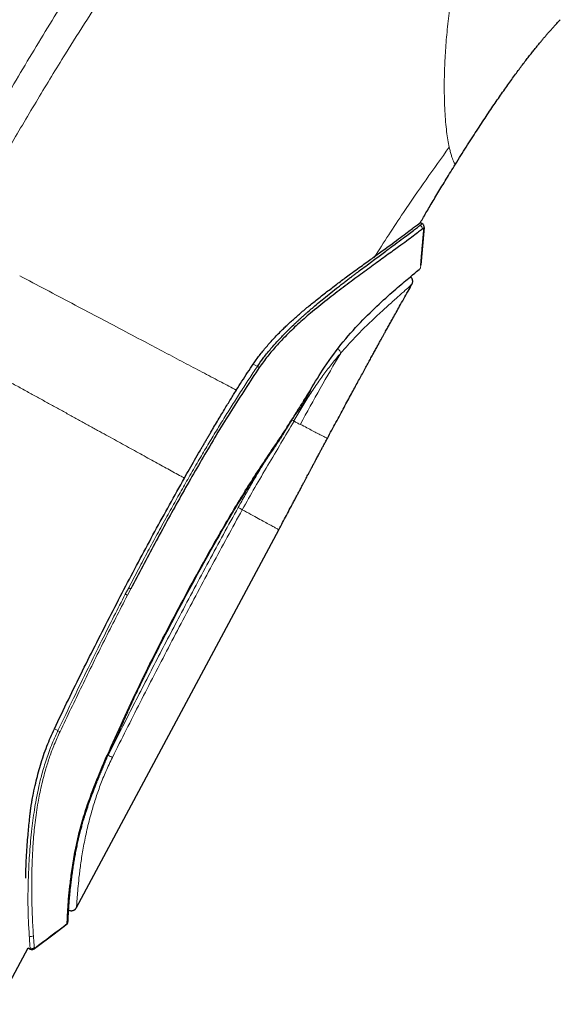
# Model space of a CAD drawing. Header units: millimetres. Extents: x 8 to 1023, y 12 to 832.
# Tile 617 of 656: x 898 to 926, y 684 to 735. Entities that reach past the tile are written whole.
import ezdxf

# ---------------------------------------------------------------- set-up
doc = ezdxf.new("R2010")
doc.units = ezdxf.units.MM

msp = doc.modelspace()

# ---------------------------------------------------------------- linework, layer by layer
at = {"color": 7, "linetype": 'Continuous', "lineweight": 30}
for p, q in [((918.77, 724.239), (918.674, 724.292)), ((918.873, 724.046), (918.703, 722.137)), ((918.797, 724.219), (918.773, 724.237)), ((901.162, 689.397), (911.466, 708.649)), ((900.758, 689.272), (900.776, 689.264)), ((900.689, 688.574), (900.696, 688.586)), ((900.689, 688.574), (900.696, 688.586)), ((900.7, 688.575), (900.689, 688.564)), ((898.701, 687.343), (898.8, 687.288)), ((899.017, 687.308), (899.017, 687.304))]:
    msp.add_line(p, q, dxfattribs=at)
at = {"color": 8, "linetype": 'Continuous', "lineweight": 0}
for p, q in [((918.688, 721.969), (918.668, 721.951)), ((918.703, 722.137), (918.688, 721.969)), ((910.164, 717.086), (910.375, 716.969)), ((912.883, 715.467), (913.077, 715.778)), ((912.953, 715.375), (912.238, 714.186)), ((903.647, 705.362), (903.818, 705.688)), ((903.923, 705.634), (903.753, 705.307)), ((900.034, 698.511), (900.214, 698.411)), ((902.771, 697.15), (902.761, 697.155)), ((899.017, 687.304), (899.017, 687.308))]:
    msp.add_line(p, q, dxfattribs=at)
at = {"color": 7, "linetype": 'Continuous', "lineweight": 30, "flags": 128}
for points in [[(899.017, 687.307), (900.029, 688.069), (900.693, 688.57)], [(900.689, 688.564), (900.48, 688.407), (900.271, 688.249), (900.062, 688.092), (899.853, 687.934), (899.644, 687.777), (899.435, 687.619), (899.226, 687.461), (899.017, 687.304)], [(871.553, 636.621), (885.042, 661.823), (898.701, 687.343)]]:
    msp.add_lwpolyline(points, dxfattribs=at)
at = {"color": 8, "linetype": 'Continuous', "lineweight": 0}
for centre, radius, start, end in [((918.573, 723.978), 0.202, 355.3646, 60.6294), ((908.571, 714.267), 3.249, 54.2752, 56.2687), ((912.84, 715.367), 0.109, 44.0847, 66.8267), ((912.251, 714.443), 1.167, 53.0512, 56.0878), ((901.593, 701.287), 3.19, 244.3891, 246.4969), ((902.772, 697.27), 0.128, 243.5254, 262.5263), ((904.032, 699.635), 2.786, 243.0973, 248.057), ((898.846, 688.137), 0.212, 244.84, 303.8813), ((898.892, 687.52), 0.201, 241.4533, 306.7501)]:
    msp.add_arc(centre, radius, start, end, dxfattribs=at)
for points, knots in [([(889.133, 720.917), (889.252, 721.133), (889.486, 721.559), (889.83, 722.185), (890.163, 722.788), (890.483, 723.368), (890.792, 723.924), (891.088, 724.458), (891.371, 724.968), (891.633, 725.437), (891.873, 725.866), (892.092, 726.258), (892.302, 726.632), (892.458, 726.908), (892.562, 727.093), (892.618, 727.193), (892.674, 727.291), (892.73, 727.39), (892.794, 727.504), (892.964, 727.803), (893.324, 728.436), (893.867, 729.384), (894.493, 730.465), (895.044, 731.405), (895.519, 732.21), (895.824, 732.72), (896.028, 733.06), (896.132, 733.234), (896.237, 733.407), (896.341, 733.58), (896.445, 733.751), (896.729, 734.219), (897.193, 734.978), (897.84, 736.019), (898.488, 737.044), (899.135, 738.052), (899.782, 739.043), (900.429, 740.018), (901.081, 740.984), (901.738, 741.942), (902.4, 742.889), (902.916, 743.614), (903.285, 744.126), (903.507, 744.433), (903.729, 744.738), (903.951, 745.04), (904.173, 745.34), (904.395, 745.638), (904.737, 746.097), (905.201, 746.71), (905.786, 747.47), (906.37, 748.214), (906.952, 748.943), (907.532, 749.657), (908.11, 750.355), (908.687, 751.036), (909.238, 751.676), (909.765, 752.274), (910.266, 752.835), (910.766, 753.382), (911.243, 753.895), (911.699, 754.376), (912.021, 754.709), (912.23, 754.923), (912.327, 755.022), (912.424, 755.121), (912.52, 755.219), (912.617, 755.316), (912.714, 755.413), (912.91, 755.609), (913.209, 755.904), (913.613, 756.296), (914.026, 756.689), (914.45, 757.084), (914.898, 757.494), (915.371, 757.919), (915.849, 758.338), (916.231, 758.666), (916.453, 758.854), (916.533, 758.921), (916.553, 758.937), (916.573, 758.954), (916.592, 758.971), (916.612, 758.987), (916.632, 759.004), (916.652, 759.021), (916.688, 759.051), (916.745, 759.098), (916.827, 759.167), (916.923, 759.246), (917.032, 759.336), (917.155, 759.437), (917.291, 759.548), (917.441, 759.669), (917.591, 759.791), (917.74, 759.91), (917.885, 760.027), (918.039, 760.15), (918.201, 760.279), (918.372, 760.414), (918.536, 760.543), (918.69, 760.664), (918.876, 760.809), (919.1, 760.984), (919.361, 761.187), (919.609, 761.379), (919.844, 761.561), (920.066, 761.733), (920.275, 761.895), (920.411, 762.001), (920.476, 762.052)], [0, 0, 0, 0, 0.012293, 0.024152, 0.035577, 0.046567, 0.057124, 0.067246, 0.076934, 0.086188, 0.093972, 0.10142, 0.108532, 0.115308, 0.117232, 0.119127, 0.120993, 0.122831, 0.124827, 0.12749, 0.139967, 0.161146, 0.181943, 0.202364, 0.215638, 0.228752, 0.23216, 0.235558, 0.238944, 0.24232, 0.245685, 0.249039, 0.269864, 0.290528, 0.311037, 0.331399, 0.35162, 0.371706, 0.391665, 0.412032, 0.432281, 0.452419, 0.459177, 0.465923, 0.472659, 0.479384, 0.486099, 0.492803, 0.499498, 0.517208, 0.534864, 0.552474, 0.570043, 0.587578, 0.605086, 0.622572, 0.640045, 0.655415, 0.670783, 0.686154, 0.701532, 0.715074, 0.728627, 0.731672, 0.734717, 0.737763, 0.74081, 0.743858, 0.746907, 0.749957, 0.762447, 0.775324, 0.788585, 0.802232, 0.816261, 0.832135, 0.848467, 0.863216, 0.869817, 0.870469, 0.871122, 0.871775, 0.872429, 0.873083, 0.873738, 0.874394, 0.875051, 0.877331, 0.880061, 0.88324, 0.886867, 0.890941, 0.895461, 0.900425, 0.905833, 0.910391, 0.915222, 0.920323, 0.925694, 0.931333, 0.937241, 0.942003, 0.946586, 0.955592, 0.964136, 0.972219, 0.979844, 0.987015, 0.993732, 1, 1, 1, 1]), ([(891.388, 719.677), (891.983, 720.758), (893.164, 722.905), (894.944, 726.099), (896.727, 729.242), (898.533, 732.327), (900.37, 735.341), (902.237, 738.268), (904.13, 741.091), (906.043, 743.786), (907.963, 746.334), (909.88, 748.708), (911.781, 750.888), (913.657, 752.859), (915.504, 754.626), (917.336, 756.217), (919.179, 757.688), (920.459, 758.688), (921.11, 759.196)], [0, 0, 0, 0, 0.064247, 0.12759, 0.19034, 0.252735, 0.314923, 0.376904, 0.438716, 0.500386, 0.561877, 0.623206, 0.684466, 0.745813, 0.807529, 0.87001, 0.933882, 1, 1, 1, 1]), ([(894.999, 723.306), (895.466, 724.141), (896.389, 725.789), (897.785, 728.218), (899.18, 730.582), (900.489, 732.726), (901.711, 734.667), (902.849, 736.421), (904.009, 738.154), (905.159, 739.815), (906.302, 741.41), (907.437, 742.94), (908.598, 744.448), (909.783, 745.925), (910.987, 747.359), (912.203, 748.737), (913.423, 750.046), (914.641, 751.272), (915.851, 752.421), (916.646, 753.116), (917.043, 753.464)], [0, 0, 0, 0, 0.06895, 0.136199, 0.202345, 0.26796, 0.31941, 0.370977, 0.42292, 0.475574, 0.524351, 0.574114, 0.624858, 0.676599, 0.729267, 0.782654, 0.836558, 0.890825, 0.945348, 1, 1, 1, 1]), ([(924.777, 747.656), (924.497, 747.239), (923.936, 746.404), (923.179, 745.053), (922.488, 743.627), (921.875, 742.13), (921.341, 740.575), (920.89, 738.978), (920.559, 737.519), (920.322, 736.222), (920.155, 735.098), (920.03, 733.996), (919.945, 732.928), (919.903, 732.005), (919.892, 731.224), (919.9, 730.573), (919.925, 729.969), (919.964, 729.417), (920.016, 728.923), (920.078, 728.486), (920.125, 728.253), (920.149, 728.136)], [0, 0, 0, 0, 0.0712622, 0.1425537, 0.213883, 0.2852958, 0.356591, 0.4278242, 0.4992264, 0.5492327, 0.5991962, 0.6490937, 0.698941, 0.7488003, 0.7844445, 0.8201242, 0.8558525, 0.8915773, 0.9272473, 0.9631016, 1, 1, 1, 1]), ([(916.331, 722.523), (916.82, 723.289), (918.039, 725.194), (919.359, 727.032), (920.148, 728.132)], [0, 0, 0, 0, 0.401515, 1, 1, 1, 1]), ([(920.149, 728.136), (920.167, 728.059), (920.203, 727.902), (920.258, 727.71), (920.312, 727.546), (920.362, 727.419), (920.401, 727.341), (920.428, 727.302), (920.445, 727.283), (920.458, 727.273), (920.464, 727.268), (920.466, 727.267), (920.466, 727.267), (920.466, 727.267)], [0, 0, 0, 0, 0.121852, 0.248465, 0.377113, 0.504546, 0.627536, 0.703969, 0.775454, 0.840367, 0.897954, 0.950289, 1, 1, 1, 1]), ([(918.672, 724.154), (918.684, 724.164), (918.707, 724.183), (918.734, 724.205), (918.749, 724.219), (918.756, 724.226), (918.76, 724.229), (918.763, 724.232), (918.766, 724.234), (918.768, 724.236), (918.769, 724.237), (918.77, 724.238), (918.77, 724.238), (918.77, 724.239)], [0, 0, 0, 0, 0.184354, 0.371451, 0.558941, 0.613233, 0.667763, 0.722532, 0.777541, 0.832789, 0.888278, 0.944008, 1, 1, 1, 1]), ([(918.873, 724.046), (918.872, 724.045), (918.87, 724.042), (918.851, 724.026), (918.821, 724), (918.79, 723.975), (918.775, 723.962)], [0, 0, 0, 0, 0.250036, 0.499793, 0.749652, 1, 1, 1, 1]), ([(898.266, 721.582), (898.71, 721.348), (899.599, 720.879), (900.923, 720.18), (902.234, 719.489), (903.522, 718.808), (904.709, 718.182), (905.79, 717.612), (906.763, 717.098), (907.686, 716.611), (908.542, 716.159), (909.052, 715.89), (909.301, 715.759)], [0, 0, 0, 0, 0.1095588, 0.2190922, 0.3286306, 0.4381771, 0.5476848, 0.6389785, 0.730252, 0.8215192, 0.9127994, 1, 1, 1, 1]), ([(918.25, 721.152), (918.25, 721.152), (918.273, 721.172), (918.191, 721.099), (918, 720.927), (917.667, 720.629), (917.22, 720.228), (916.665, 719.729), (916.031, 719.135), (915.342, 718.453), (914.862, 717.918), (914.622, 717.651)], [0, 0, 0, 0, 0.000291, 0.125164, 0.250596, 0.376136, 0.501215, 0.626007, 0.750921, 0.875635, 1, 1, 1, 1]), ([(914.462, 717.879), (914.482, 717.86), (914.523, 717.821), (914.573, 717.759), (914.608, 717.698), (914.617, 717.665), (914.621, 717.649)], [0, 0, 0, 0, 0.244883, 0.499997, 0.755113, 1, 1, 1, 1]), ([(912.565, 714.024), (912.899, 714.633), (913.568, 715.851), (914.27, 717.049), (914.622, 717.648)], [0, 0, 0, 0, 0.500133, 1, 1, 1, 1]), ([(914.626, 717.642), (914.552, 717.557), (914.405, 717.387), (914.186, 717.121), (913.971, 716.85), (913.758, 716.571), (913.549, 716.284), (913.345, 715.989), (913.145, 715.687), (913.017, 715.479), (912.953, 715.375)], [0, 0, 0, 0, 0.126161, 0.251488, 0.376205, 0.500559, 0.624817, 0.749268, 0.874221, 1, 1, 1, 1]), ([(906.657, 711.278), (906.603, 711.308), (906.443, 711.396), (906.163, 711.55), (905.816, 711.741), (905.457, 711.938), (905.087, 712.142), (904.707, 712.351), (904.316, 712.566), (903.916, 712.786), (903.508, 713.01), (903.092, 713.239), (902.669, 713.472), (902.222, 713.718), (901.751, 713.977), (901.256, 714.249), (900.756, 714.524), (900.251, 714.802), (899.743, 715.081), (899.231, 715.363), (898.7, 715.655), (898.149, 715.958), (897.579, 716.272), (897.006, 716.586), (896.433, 716.902), (896.049, 717.113), (895.858, 717.218)], [0, 0, 0, 0, 0.019607, 0.058505, 0.097407, 0.136334, 0.175302, 0.214323, 0.253406, 0.292552, 0.331763, 0.371033, 0.410358, 0.449725, 0.493852, 0.537997, 0.582134, 0.626235, 0.670272, 0.714244, 0.758184, 0.806508, 0.854844, 0.903204, 0.951591, 1, 1, 1, 1]), ([(903.818, 705.688), (903.902, 705.849), (904.068, 706.166), (904.317, 706.637), (904.561, 707.096), (904.8, 707.545), (905.035, 707.982), (905.272, 708.421), (905.516, 708.868), (905.758, 709.309), (905.993, 709.734), (906.218, 710.137), (906.441, 710.533), (906.662, 710.923), (906.887, 711.318), (907.12, 711.723), (907.425, 712.246), (907.795, 712.874), (908.228, 713.596), (908.66, 714.302), (909.091, 714.992), (909.519, 715.666), (909.946, 716.324), (910.233, 716.755), (910.375, 716.969)], [0, 0, 0, 0, 0.041628, 0.082357, 0.122187, 0.161118, 0.199151, 0.236286, 0.275594, 0.316086, 0.351912, 0.387233, 0.422049, 0.456361, 0.490169, 0.526503, 0.563735, 0.629355, 0.693869, 0.757281, 0.819595, 0.880816, 0.940949, 1, 1, 1, 1]), ([(902.716, 697.155), (903.25, 698.345), (904.319, 700.723), (906.102, 704.208), (907.708, 707.182), (909.132, 709.644), (910.35, 711.606), (911.656, 713.511), (912.474, 714.815), (912.883, 715.467)], [0, 0, 0, 0, 0.186632, 0.37308, 0.55964, 0.669686, 0.779689, 0.889854, 1, 1, 1, 1]), ([(912.241, 714.185), (912.02, 713.808), (911.58, 713.054), (910.909, 711.93), (910.245, 710.806), (909.82, 710.047), (909.607, 709.668)], [0, 0, 0, 0, 0.250753, 0.501087, 0.750866, 1, 1, 1, 1]), ([(912.138, 714.245), (912.143, 714.242), (912.167, 714.226), (912.202, 714.203), (912.224, 714.188), (912.235, 714.18)], [0, 0, 0, 0, 0.115045, 0.564554, 1, 1, 1, 1]), ([(912.235, 714.18), (912.29, 714.149), (912.399, 714.086), (912.504, 714.037), (912.556, 714.013)], [0, 0, 0, 0, 0.49984, 1, 1, 1, 1]), ([(913.94, 713.299), (913.936, 713.301), (913.929, 713.305), (913.869, 713.335), (913.77, 713.386), (913.626, 713.46), (913.437, 713.558), (913.198, 713.684), (912.912, 713.837), (912.679, 713.96), (912.563, 714.022)], [0, 0, 0, 0, 0.123572, 0.247423, 0.371621, 0.496333, 0.621734, 0.747598, 0.873726, 1, 1, 1, 1]), ([(909.4, 709.785), (909.518, 709.999), (909.756, 710.426), (910.122, 711.061), (910.408, 711.549), (910.572, 711.826), (910.612, 711.892)], [0, 0, 0, 0, 0.301551, 0.603122, 0.9047, 1, 1, 1, 1]), ([(902.771, 697.15), (902.972, 697.55), (903.372, 698.348), (903.976, 699.54), (904.583, 700.726), (905.191, 701.906), (905.804, 703.083), (906.458, 704.329), (907.156, 705.646), (907.898, 707.03), (908.645, 708.411), (909.148, 709.328), (909.4, 709.785)], [0, 0, 0, 0, 0.094107, 0.187858, 0.281253, 0.374294, 0.466982, 0.560167, 0.670145, 0.78012, 0.890253, 1, 1, 1, 1]), ([(909.4, 709.785), (909.421, 709.774), (909.464, 709.75), (909.523, 709.717), (909.573, 709.688), (909.596, 709.674), (909.607, 709.668)], [0, 0, 0, 0, 0.246111, 0.5, 0.753889, 1, 1, 1, 1]), ([(909.607, 709.668), (909.351, 709.201), (908.839, 708.268), (908.079, 706.864), (907.325, 705.457), (906.578, 704.046), (905.842, 702.641), (905.116, 701.242), (904.401, 699.848), (903.692, 698.451), (903.224, 697.517), (902.991, 697.05)], [0, 0, 0, 0, 0.112048, 0.224059, 0.336043, 0.448011, 0.559975, 0.669946, 0.779934, 0.889948, 1, 1, 1, 1]), ([(911.466, 708.649), (911.461, 708.652), (911.45, 708.658), (911.359, 708.708), (911.215, 708.787), (911.011, 708.899), (910.749, 709.042), (910.429, 709.217), (910.054, 709.423), (909.756, 709.586), (909.607, 709.668)], [0, 0, 0, 0, 0.124043, 0.2487554, 0.3736485, 0.4986831, 0.6238321, 0.7490866, 0.8744612, 1, 1, 1, 1]), ([(900.214, 698.411), (900.479, 698.964), (900.988, 700.027), (901.729, 701.551), (902.416, 702.942), (903.046, 704.198), (903.454, 704.988), (903.647, 705.362)], [0, 0, 0, 0, 0.237451, 0.456169, 0.65616, 0.837433, 1, 1, 1, 1]), ([(903.753, 705.307), (903.359, 704.541), (902.573, 703.009), (901.437, 700.69), (900.693, 699.138), (900.321, 698.362)], [0, 0, 0, 0, 0.333353, 0.666537, 1, 1, 1, 1]), ([(898.755, 687.945), (898.749, 688.052), (898.735, 688.282), (898.707, 688.748), (898.688, 689.352), (898.685, 690.123), (898.711, 691.076), (898.767, 692.187), (898.869, 693.356), (899.024, 694.462), (899.193, 695.368), (899.376, 696.149), (899.592, 696.873), (899.867, 697.646), (900.1, 698.16), (900.214, 698.411)], [0, 0, 0, 0, 0.060543, 0.130132, 0.208856, 0.296772, 0.393923, 0.500337, 0.604102, 0.694144, 0.770521, 0.818896, 0.876833, 0.939723, 1, 1, 1, 1]), ([(900.321, 698.362), (900.221, 698.146), (900.025, 697.722), (899.79, 697.085), (899.568, 696.376), (899.365, 695.603), (899.178, 694.684), (899.042, 693.73), (898.954, 692.753), (898.901, 691.839), (898.878, 690.989), (898.876, 690.212), (898.89, 689.511), (898.912, 688.899), (898.938, 688.369), (898.955, 688.096), (898.964, 687.961)], [0, 0, 0, 0, 0.052181, 0.102518, 0.150119, 0.218449, 0.283976, 0.368325, 0.450523, 0.53137, 0.611108, 0.689938, 0.768104, 0.845884, 0.923255, 1, 1, 1, 1]), ([(902.991, 697.05), (902.877, 696.814), (902.651, 696.343), (902.366, 695.629), (902.12, 694.926), (901.889, 694.161), (901.684, 693.348), (901.514, 692.514), (901.389, 691.747), (901.3, 691.063), (901.24, 690.478), (901.205, 690.045), (901.183, 689.742), (901.17, 689.546), (901.163, 689.421), (901.163, 689.405), (901.162, 689.397)], [0, 0, 0, 0, 0.062629, 0.124654, 0.186427, 0.248198, 0.330806, 0.413907, 0.497573, 0.581364, 0.664998, 0.748784, 0.811824, 0.874857, 0.937792, 1, 1, 1, 1]), ([(898.796, 687.343), (898.795, 687.357), (898.793, 687.384), (898.788, 687.442), (898.783, 687.513), (898.776, 687.598), (898.769, 687.698), (898.762, 687.812), (898.758, 687.9), (898.755, 687.945)], [0, 0, 0, 0, 0.135221, 0.272899, 0.413091, 0.555847, 0.70122, 0.849256, 1, 1, 1, 1]), ([(898.964, 687.961), (898.967, 687.911), (898.974, 687.813), (898.984, 687.686), (898.993, 687.576), (899.001, 687.484), (899.008, 687.409), (899.011, 687.376), (899.013, 687.359)], [0, 0, 0, 0, 0.168811, 0.336815, 0.503965, 0.670222, 0.835568, 1, 1, 1, 1]), ([(898.8, 687.288), (898.8, 687.29), (898.8, 687.292), (898.799, 687.31), (898.797, 687.332), (898.796, 687.343)], [0, 0, 0, 0, 0.33482, 0.668106, 1, 1, 1, 1]), ([(899.013, 687.359), (899.014, 687.348), (899.015, 687.326), (899.017, 687.31), (899.017, 687.308), (899.017, 687.308)], [0, 0, 0, 0, 0.42848, 0.856605, 1, 1, 1, 1])]:
    msp.add_open_spline(points, degree=3, knots=knots, dxfattribs=at)
at = {"color": 7, "linetype": 'Continuous', "lineweight": 30}
for points, knots in [([(909.428, 754.731), (909.396, 754.687), (909.026, 754.194), (908.329, 753.243), (907.338, 751.878), (906.339, 750.477), (905.331, 749.039), (904.315, 747.565), (903.311, 746.082), (902.319, 744.591), (901.338, 743.092), (900.311, 741.496), (899.241, 739.8), (898.13, 738.004), (897.034, 736.199), (895.947, 734.371), (894.867, 732.522), (893.793, 730.654), (892.729, 728.779), (891.674, 726.899), (890.626, 725.016), (889.583, 723.129), (888.891, 721.87), (888.544, 721.241)], [0, 0, 0, 0, 0.004134, 0.046825, 0.089522, 0.132228, 0.177534, 0.222851, 0.268179, 0.313516, 0.358861, 0.404212, 0.457668, 0.511129, 0.564592, 0.618056, 0.672613, 0.727174, 0.781738, 0.836305, 0.890872, 0.945438, 1, 1, 1, 1]), ([(920.466, 727.267), (920.559, 727.415), (920.742, 727.708), (921.014, 728.139), (921.279, 728.554), (921.537, 728.954), (921.787, 729.335), (922.028, 729.7), (922.261, 730.047), (922.486, 730.38), (922.706, 730.7), (922.92, 731.006), (923.127, 731.3), (923.327, 731.579), (923.519, 731.842), (923.702, 732.091), (923.878, 732.325), (924.044, 732.544), (924.202, 732.748), (924.35, 732.938), (924.489, 733.113), (924.62, 733.274), (924.74, 733.421), (924.852, 733.556), (924.958, 733.682), (925.061, 733.803), (925.171, 733.931), (925.288, 734.064), (925.411, 734.202), (925.514, 734.314), (925.597, 734.406), (925.667, 734.481), (925.737, 734.555), (925.785, 734.606), (925.807, 734.629)], [0, 0, 0, 0, 0.057761, 0.113675, 0.16774, 0.219957, 0.270325, 0.317994, 0.363879, 0.407981, 0.450298, 0.491641, 0.531125, 0.568754, 0.604526, 0.638444, 0.670507, 0.700716, 0.729007, 0.755447, 0.780034, 0.802768, 0.82365, 0.842494, 0.860551, 0.877973, 0.894758, 0.916149, 0.93641, 0.955543, 0.96629, 0.97715, 0.989343, 1, 1, 1, 1]), ([(918.665, 724.275), (918.671, 724.286), (918.729, 724.386), (918.843, 724.579), (919.01, 724.862), (919.188, 725.162), (919.376, 725.477), (919.574, 725.808), (919.782, 726.153), (920.001, 726.511), (920.23, 726.885), (920.386, 727.138), (920.466, 727.267)], [0, 0, 0, 0, 0.010884, 0.099492, 0.192907, 0.293186, 0.39847, 0.50876, 0.624057, 0.744362, 0.869676, 1, 1, 1, 1]), ([(916.338, 722.562), (916.694, 722.822), (917.397, 723.334), (918.131, 723.884), (918.552, 724.199), (918.723, 724.328), (918.674, 724.291), (918.674, 724.291)], [0, 0, 0, 0, 0.257532, 0.50905, 0.755905, 0.999527, 1, 1, 1, 1]), ([(910.375, 716.969), (910.472, 717.107), (910.675, 717.398), (911.028, 717.832), (911.41, 718.262), (911.813, 718.684), (912.116, 718.981), (912.323, 719.177), (912.423, 719.272), (912.525, 719.366), (912.629, 719.461), (912.735, 719.556), (912.842, 719.652), (912.989, 719.781), (913.191, 719.954), (913.461, 720.183), (913.777, 720.443), (914.13, 720.729), (914.443, 720.975), (914.696, 721.172), (914.877, 721.312), (915.044, 721.439), (915.196, 721.554), (915.333, 721.657), (915.455, 721.749), (915.757, 721.975), (916.215, 722.32), (916.786, 722.747), (917.283, 723.118), (917.707, 723.431), (918.057, 723.69), (918.334, 723.895), (918.545, 724.053), (918.63, 724.121), (918.672, 724.154)], [0, 0, 0, 0, 0.032439, 0.0685136, 0.1083134, 0.1446753, 0.1837434, 0.1928896, 0.2021737, 0.2115959, 0.2211566, 0.2308558, 0.2406938, 0.2506708, 0.2712014, 0.2960368, 0.3251775, 0.3586236, 0.3949402, 0.4139173, 0.431596, 0.4479765, 0.4630586, 0.4768426, 0.4893285, 0.5005164, 0.5700365, 0.6374131, 0.7026989, 0.7659515, 0.8272346, 0.8866179, 0.9441783, 1, 1, 1, 1]), ([(918.775, 723.962), (918.719, 723.918), (918.611, 723.833), (918.333, 723.622), (917.99, 723.366), (917.543, 723.038), (916.982, 722.633), (916.294, 722.138), (915.548, 721.593), (914.755, 721.002), (913.929, 720.365), (913.148, 719.74), (912.427, 719.113), (911.846, 718.553), (911.336, 718.006), (910.887, 717.487), (910.611, 717.103), (910.468, 716.905)], [0, 0, 0, 0, 0.071932, 0.140575, 0.206681, 0.270756, 0.35359, 0.434239, 0.513395, 0.591563, 0.66907, 0.746253, 0.804966, 0.865748, 0.908143, 0.952723, 1, 1, 1, 1]), ([(918.7, 722.102), (918.702, 722.132), (918.708, 722.194), (918.716, 722.301), (918.726, 722.422), (918.738, 722.557), (918.75, 722.706), (918.763, 722.861), (918.777, 723.02), (918.791, 723.181), (918.807, 723.354), (918.823, 723.536), (918.841, 723.73), (918.856, 723.9), (918.866, 724.004), (918.87, 724.041)], [0, 0, 0, 0, 0.059767, 0.122213, 0.188368, 0.259091, 0.335077, 0.41689, 0.492006, 0.57198, 0.657023, 0.747319, 0.843036, 0.944332, 1, 1, 1, 1]), ([(918.873, 724.046), (918.873, 724.065), (918.873, 724.103), (918.853, 724.159), (918.818, 724.207), (918.786, 724.228), (918.77, 724.239)], [0, 0, 0, 0, 0.245157, 0.500519, 0.755586, 1, 1, 1, 1]), ([(918.873, 724.046), (918.875, 724.065), (918.876, 724.084), (918.87, 724.101), (918.87, 724.102)], [0, 0, 0, 0, 0.9914798, 1, 1, 1, 1]), ([(910.164, 717.086), (910.268, 717.233), (910.482, 717.536), (910.839, 717.976), (911.233, 718.417), (911.57, 718.762), (911.835, 719.018), (912.019, 719.19), (912.213, 719.367), (912.416, 719.547), (912.627, 719.731), (912.848, 719.917), (913.076, 720.106), (913.321, 720.302), (913.577, 720.503), (913.839, 720.709), (914.098, 720.909), (914.354, 721.105), (914.606, 721.296), (914.864, 721.488), (915.158, 721.704), (915.475, 721.935), (915.796, 722.166), (916.083, 722.373), (916.258, 722.499), (916.342, 722.559)], [0, 0, 0, 0, 0.058013, 0.119012, 0.183147, 0.250546, 0.277434, 0.305555, 0.334913, 0.365511, 0.397353, 0.430439, 0.464773, 0.500357, 0.540464, 0.580548, 0.62061, 0.660649, 0.700667, 0.740662, 0.785004, 0.84483, 0.900601, 0.952321, 1, 1, 1, 1]), ([(913.077, 715.778), (913.312, 716.165), (913.844, 717.04), (914.743, 718.261), (915.759, 719.365), (916.717, 720.281), (917.547, 721.016), (918.191, 721.548), (918.581, 721.876), (918.631, 721.92), (918.652, 721.938)], [0, 0, 0, 0, 0.105047, 0.237669, 0.369996, 0.502787, 0.635616, 0.768769, 0.902059, 1, 1, 1, 1]), ([(918.25, 721.152), (918.26, 721.172), (918.278, 721.209), (918.288, 721.261), (918.29, 721.299), (918.289, 721.324), (918.285, 721.354), (918.276, 721.393), (918.259, 721.434), (918.237, 721.47), (918.215, 721.498), (918.189, 721.526), (918.167, 721.541), (918.157, 721.549)], [0, 0, 0, 0, 0.149401, 0.27678, 0.346478, 0.402694, 0.45006, 0.544888, 0.671276, 0.745349, 0.825599, 0.910927, 1, 1, 1, 1]), ([(913.94, 713.3), (914.015, 713.439), (914.161, 713.711), (914.377, 714.111), (914.585, 714.497), (914.786, 714.869), (914.979, 715.225), (915.16, 715.561), (915.332, 715.876), (915.492, 716.172), (915.646, 716.454), (915.793, 716.724), (915.933, 716.98), (916.066, 717.224), (916.192, 717.454), (916.311, 717.672), (916.424, 717.876), (916.528, 718.067), (916.626, 718.244), (916.716, 718.407), (916.799, 718.557), (916.874, 718.692), (916.94, 718.813), (916.999, 718.92), (917.055, 719.021), (917.11, 719.12), (917.166, 719.22), (917.223, 719.323), (917.316, 719.49), (917.448, 719.725), (917.631, 720.053), (917.832, 720.412), (918.043, 720.787), (918.184, 721.034), (918.25, 721.152)], [0, 0, 0, 0, 0.052684, 0.103508, 0.152471, 0.199576, 0.244823, 0.288214, 0.327426, 0.36499, 0.400907, 0.435177, 0.467801, 0.49878, 0.528115, 0.555806, 0.581853, 0.606259, 0.62863, 0.649418, 0.668623, 0.686246, 0.701147, 0.714694, 0.727204, 0.739832, 0.75268, 0.765749, 0.779038, 0.816722, 0.856074, 0.904757, 0.954729, 1, 1, 1, 1]), ([(910.468, 716.905), (909.991, 716.179), (909.037, 714.728), (907.691, 712.494), (906.393, 710.23), (905.139, 707.942), (904.328, 706.403), (903.923, 705.634)], [0, 0, 0, 0, 0.199936, 0.399926, 0.599986, 0.800052, 1, 1, 1, 1]), ([(909.301, 715.759), (909.397, 715.911), (909.586, 716.212), (909.874, 716.654), (910.068, 716.943), (910.164, 717.086)], [0, 0, 0, 0, 0.340349, 0.673663, 1, 1, 1, 1]), ([(902.756, 697.143), (902.794, 697.23), (902.868, 697.401), (902.984, 697.646), (903.096, 697.878), (903.202, 698.098), (903.298, 698.304), (903.384, 698.498), (903.462, 698.673), (903.531, 698.83), (903.593, 698.971), (903.65, 699.099), (903.702, 699.215), (903.75, 699.325), (903.839, 699.523), (903.972, 699.815), (904.152, 700.202), (904.387, 700.697), (904.677, 701.295), (905.025, 701.993), (905.469, 702.871), (906.015, 703.928), (906.666, 705.16), (907.277, 706.289), (907.845, 707.316), (908.37, 708.242), (908.905, 709.162), (909.452, 710.075), (909.894, 710.788), (910.225, 711.306), (910.438, 711.632), (910.651, 711.951), (910.86, 712.261), (911.059, 712.557), (911.208, 712.778), (911.31, 712.931), (911.373, 713.024), (911.443, 713.129), (911.519, 713.243), (911.601, 713.369), (911.686, 713.506), (911.776, 713.653), (911.872, 713.811), (911.973, 713.978), (912.08, 714.154), (912.195, 714.339), (912.324, 714.528), (912.449, 714.696), (912.563, 714.848), (912.659, 714.985), (912.748, 715.134), (912.833, 715.288), (912.89, 715.391), (912.918, 715.443)], [0, 0, 0, 0, 0.013601, 0.026592, 0.038922, 0.050547, 0.061427, 0.071549, 0.080922, 0.088858, 0.096166, 0.102849, 0.108908, 0.114457, 0.119981, 0.139965, 0.160358, 0.181121, 0.218319, 0.255525, 0.292731, 0.359172, 0.425615, 0.49205, 0.542786, 0.593538, 0.644285, 0.695027, 0.745766, 0.764354, 0.78292, 0.80145, 0.819344, 0.836383, 0.852566, 0.857365, 0.86274, 0.868717, 0.875296, 0.882488, 0.890149, 0.89839, 0.907196, 0.916544, 0.926407, 0.936757, 0.947614, 0.959133, 0.966779, 0.974795, 0.983135, 0.99161, 1, 1, 1, 1]), ([(906.657, 711.278), (906.743, 711.43), (906.916, 711.737), (907.181, 712.2), (907.392, 712.566), (907.546, 712.83), (907.641, 712.992), (907.736, 713.155), (907.832, 713.319), (907.933, 713.489), (908.038, 713.667), (908.174, 713.897), (908.335, 714.167), (908.517, 714.471), (908.69, 714.759), (908.856, 715.031), (909.013, 715.287), (909.161, 715.528), (909.258, 715.682), (909.305, 715.757)], [0, 0, 0, 0, 0.100443, 0.203046, 0.307811, 0.343576, 0.379587, 0.415842, 0.452344, 0.489091, 0.529945, 0.571531, 0.643098, 0.711211, 0.775871, 0.83708, 0.894836, 0.949143, 1, 1, 1, 1]), ([(912.918, 715.443), (912.953, 715.505), (913.011, 715.611), (913.072, 715.714), (913.097, 715.756)], [0, 0, 0, 0, 0.594571, 1, 1, 1, 1]), ([(911.467, 708.649), (911.532, 708.771), (911.662, 709.014), (911.857, 709.379), (912.024, 709.694), (912.164, 709.958), (912.275, 710.167), (912.381, 710.368), (912.482, 710.559), (912.578, 710.74), (912.667, 710.909), (912.749, 711.063), (912.822, 711.202), (912.888, 711.325), (912.944, 711.433), (912.992, 711.522), (913.03, 711.594), (913.061, 711.653), (913.088, 711.704), (913.114, 711.753), (913.138, 711.798), (913.159, 711.838), (913.179, 711.875), (913.198, 711.911), (913.217, 711.948), (913.239, 711.988), (913.265, 712.038), (913.299, 712.101), (913.339, 712.176), (913.386, 712.264), (913.439, 712.364), (913.501, 712.482), (913.574, 712.618), (913.657, 712.773), (913.746, 712.939), (913.841, 713.116), (913.907, 713.238), (913.94, 713.3)], [0, 0, 0, 0, 0.078739, 0.157037, 0.235825, 0.281974, 0.326992, 0.370274, 0.411348, 0.450613, 0.486931, 0.520094, 0.549913, 0.576344, 0.599395, 0.619101, 0.633879, 0.64608, 0.656715, 0.667176, 0.677473, 0.685447, 0.693318, 0.701084, 0.708745, 0.71685, 0.727347, 0.740828, 0.757164, 0.776184, 0.797646, 0.82128, 0.852222, 0.885697, 0.921497, 0.959557, 1, 1, 1, 1]), ([(900.034, 698.511), (900.271, 699.004), (900.743, 699.988), (901.464, 701.454), (902.192, 702.909), (902.927, 704.351), (903.665, 705.772), (904.405, 707.173), (905.148, 708.553), (905.897, 709.922), (906.404, 710.827), (906.657, 711.278)], [0, 0, 0, 0, 0.1142014, 0.2278333, 0.3409018, 0.453413, 0.5653729, 0.6748031, 0.7837136, 0.8921105, 1, 1, 1, 1]), ([(898.575, 690.901), (898.575, 690.903), (898.575, 691.091), (898.587, 691.49), (898.614, 692.057), (898.649, 692.583), (898.688, 693.054), (898.728, 693.491), (898.767, 693.875), (898.801, 694.19), (898.825, 694.388), (898.836, 694.485), (898.844, 694.538), (898.852, 694.591), (898.864, 694.664), (898.882, 694.769), (898.914, 694.952), (898.978, 695.286), (899.104, 695.866), (899.32, 696.673), (899.629, 697.605), (899.902, 698.216), (900.034, 698.511)], [0, 0, 0, 0, 0.000611, 0.09314, 0.176236, 0.249898, 0.314125, 0.368917, 0.424136, 0.464611, 0.490342, 0.499963, 0.501327, 0.510669, 0.519969, 0.529228, 0.550892, 0.589012, 0.655309, 0.768159, 0.888171, 1, 1, 1, 1]), ([(900.69, 688.591), (900.69, 688.596), (900.69, 688.613), (900.693, 688.745), (900.702, 688.973), (900.721, 689.323), (900.756, 689.815), (900.82, 690.472), (900.915, 691.238), (901.052, 692.097), (901.246, 693.027), (901.508, 694.012), (901.857, 695.036), (902.266, 696.087), (902.566, 696.799), (902.716, 697.155)], [0, 0, 0, 0, 0.030262, 0.095059, 0.159793, 0.224545, 0.310888, 0.397148, 0.483129, 0.569119, 0.655161, 0.740871, 0.826818, 0.913375, 1, 1, 1, 1]), ([(900.73, 688.684), (900.731, 688.694), (900.731, 688.713), (900.733, 688.75), (900.734, 688.792), (900.736, 688.837), (900.738, 688.885), (900.74, 688.935), (900.742, 688.988), (900.745, 689.043), (900.748, 689.1), (900.751, 689.154), (900.754, 689.205), (900.757, 689.251), (900.759, 689.291), (900.761, 689.324), (900.763, 689.351), (900.764, 689.375), (900.766, 689.4), (900.768, 689.426), (900.77, 689.454), (900.772, 689.484), (900.775, 689.528), (900.78, 689.59), (900.786, 689.672), (900.794, 689.768), (900.803, 689.877), (900.814, 689.997), (900.825, 690.122), (900.838, 690.25), (900.852, 690.381), (900.866, 690.513), (900.884, 690.664), (900.904, 690.834), (900.929, 691.024), (900.956, 691.219), (900.988, 691.44), (901.027, 691.687), (901.074, 691.965), (901.127, 692.249), (901.184, 692.535), (901.246, 692.819), (901.312, 693.098), (901.367, 693.318), (901.41, 693.48), (901.439, 693.589), (901.472, 693.707), (901.509, 693.837), (901.552, 693.98), (901.6, 694.136), (901.653, 694.305), (901.714, 694.487), (901.777, 694.673), (901.843, 694.86), (901.912, 695.048), (901.986, 695.248), (902.066, 695.458), (902.152, 695.678), (902.243, 695.906), (902.337, 696.138), (902.435, 696.377), (902.538, 696.624), (902.645, 696.881), (902.719, 697.055), (902.756, 697.143)], [0, 0, 0, 0, 0.019919, 0.038832, 0.056752, 0.073687, 0.089642, 0.104621, 0.118624, 0.133728, 0.147503, 0.159946, 0.171057, 0.180831, 0.189267, 0.195317, 0.20042, 0.204841, 0.20945, 0.214316, 0.219438, 0.224818, 0.230456, 0.243103, 0.256882, 0.271793, 0.289353, 0.307542, 0.325468, 0.343124, 0.360507, 0.37761, 0.394431, 0.417091, 0.439214, 0.461145, 0.483044, 0.511512, 0.54002, 0.568567, 0.596597, 0.623661, 0.649748, 0.674845, 0.68441, 0.693977, 0.704528, 0.716228, 0.729071, 0.742797, 0.757639, 0.773609, 0.790718, 0.80614, 0.8224, 0.839508, 0.857472, 0.876295, 0.89598, 0.915325, 0.935422, 0.956253, 0.977792, 1, 1, 1, 1]), ([(900.776, 689.264), (900.797, 689.257), (900.836, 689.242), (900.888, 689.238), (900.926, 689.24), (900.952, 689.243), (900.981, 689.25), (901.019, 689.263), (901.058, 689.284), (901.092, 689.309), (901.118, 689.334), (901.142, 689.363), (901.155, 689.386), (901.162, 689.397)], [0, 0, 0, 0, 0.1493856, 0.2767644, 0.3464663, 0.4026866, 0.4500564, 0.5448932, 0.67129, 0.7453665, 0.8256165, 0.9109395, 1, 1, 1, 1]), ([(900.696, 688.586), (900.701, 688.594), (900.714, 688.615), (900.729, 688.667), (900.731, 688.715), (900.732, 688.739)], [0, 0, 0, 0, 0.2648271, 0.633139, 1, 1, 1, 1]), ([(898.802, 687.287), (898.819, 687.28), (898.854, 687.264), (898.912, 687.262), (898.969, 687.274), (899.001, 687.294), (899.017, 687.304)], [0, 0, 0, 0, 0.245401, 0.500643, 0.755541, 1, 1, 1, 1]), ([(899.017, 687.304), (899.001, 687.294), (898.968, 687.273), (898.93, 687.267), (898.91, 687.264)], [0, 0, 0, 0, 0.4896235, 1, 1, 1, 1])]:
    msp.add_open_spline(points, degree=3, knots=knots, dxfattribs=at)
at = {"color": 8, "linetype": 'Continuous', "lineweight": 0}
for points in [[(903.647, 705.362), (903.657, 705.357), (903.675, 705.347), (903.703, 705.333), (903.729, 705.319), (903.745, 705.311), (903.753, 705.307)], [(903.923, 705.634), (903.916, 705.638), (903.9, 705.646), (903.874, 705.659), (903.846, 705.674), (903.827, 705.684), (903.818, 705.688)]]:
    msp.add_open_spline(points, degree=3, dxfattribs=at)

doc.saveas('drawing.dxf')
